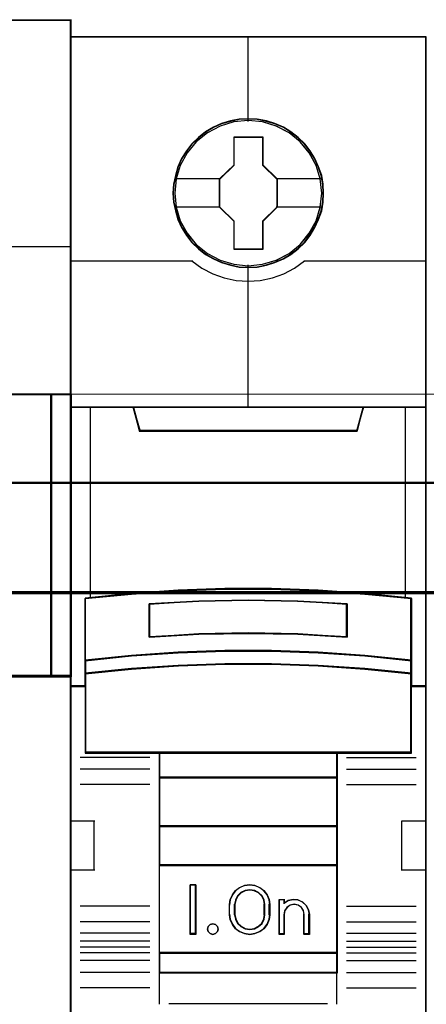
# Model space of a CAD drawing. Header units: millimetres. Extents: x -1290 to 1795, y -4192 to -1311.
# Tile 1010 of 1056: x 1464.67 to 1468.77, y -1952.11 to -1942.16. Entities that reach past the tile are written whole.
import ezdxf

# ---------------------------------------------------------------- set-up
doc = ezdxf.new("R2010")
doc.units = ezdxf.units.MM
doc.layers.add('30', color=7, linetype='Continuous')
doc.layers.add('45', color=7, linetype='Continuous')
doc.layers.add('Aparatura', color=7, linetype='Continuous', lineweight=13)

# ---------------------------------------------------------------- blocks, each defined once
blk = doc.blocks.new('*U176')
at = {"layer": '45', "color": 139}
for points in [[(513.378385, -533.64471), (549.304649, -533.64471)], [(549.238407, -533.64471), (549.238407, -616.308875)], [(543.092254, -545.099909), (549.304649, -545.099909)], [(513.378385, -552.561948), (549.304649, -552.561948)], [(549.304649, -566.782196), (530.560044, -566.782196)]]:
    blk.add_lwpolyline(points, dxfattribs=at)
at = {"layer": '45', "color": 59}
for points in [[(513.41061, -597.375808), (513.41061, -576.225974), (513.41061, -573.744275), (513.41061, -566.814353), (513.41061, -566.814353), (513.41061, -552.594442), (513.41061, -545.132727), (513.41061, -533.677029), (549.272423, -533.677029), (549.272423, -545.132727), (549.272423, -552.594442), (549.272423, -566.814353), (549.272423, -593.885919)], [(531.35327, -566.846833), (548.311024, -566.846833), (548.311024, -552.561948), (546.137808, -552.561948)], [(531.352332, -566.81631), (548.278798, -566.81631), (548.278798, -552.594267), (546.109592, -552.594267)]]:
    blk.add_lwpolyline(points, dxfattribs=at)
at = {"layer": '45', "color": 7}
blk.add_lwpolyline([(531.35327, -566.846833), (548.311024, -566.846833), (548.311024, -552.561948), (546.137808, -552.561948)], dxfattribs=at)
for points in [[(548.246572, -552.561948), (548.246572, -566.846833), (549.304649, -566.846833), (549.304649, -552.561948), (548.246572, -552.561948)], [(548.278798, -552.594267), (548.278798, -566.81631), (549.272423, -566.81631), (549.272423, -552.594267), (548.278798, -552.594267)]]:
    blk.add_lwpolyline(points, close=True, dxfattribs=at)
at = {"layer": '45', "color": 59}
blk.add_lwpolyline([(548.246572, -552.561948), (548.246572, -566.846833), (549.304649, -566.846833), (549.304649, -552.561948), (548.246572, -552.561948)], close=True, dxfattribs=at)
at = {"layer": '45', "color": 140}
blk.add_lwpolyline([(548.246572, -566.846833), (548.246572, -552.561948)], dxfattribs=at)
blk = doc.blocks.new('*U179')
at = {"layer": '45', "color": 7}
for points in [[(135.643266, -683.578545), (117.670287, -683.578545), (117.670287, -765.309058), (135.643266, -765.309058), (135.643266, -683.578545)], [(135.623572, -683.5965), (117.68819, -683.5965), (117.68819, -765.289307), (135.623572, -765.289307), (135.623572, -683.5965)], [(130.460302, -691.478742), (130.437994, -691.027345), (130.365492, -690.575948), (130.209336, -690.141065), (130.025294, -689.722698), (129.79106, -689.331854), (129.512209, -688.985049), (129.177588, -688.665768), (128.809505, -688.385021), (128.441422, -688.142808), (128.006414, -687.955644), (127.571407, -687.829032), (127.114091, -687.740955), (126.662353, -687.718935), (126.205038, -687.740955), (125.758876, -687.829032), (125.307138, -687.955644), (124.894439, -688.142808), (124.504048, -688.385021), (124.141541, -688.665768), (123.801343, -688.985049), (123.539224, -689.331854), (123.293835, -689.722698), (123.093062, -690.141065), (122.975945, -690.575948), (122.886713, -691.027345), (122.85325, -691.478742), (122.886713, -691.924634), (122.975945, -692.365021), (123.093062, -692.799904), (123.293835, -693.212767), (123.539224, -693.609115), (123.801343, -693.96693), (124.141541, -694.286211), (124.504048, -694.566958), (124.894439, -694.798161), (125.307138, -694.985326), (125.758876, -695.117442), (126.205038, -695.211024), (126.662353, -695.233043), (127.114091, -695.211024), (127.571407, -695.117442), (128.006414, -694.985326), (128.441422, -694.798161), (128.809505, -694.566958), (129.177588, -694.286211), (129.512209, -693.96693), (129.79106, -693.609115), (130.025294, -693.212767), (130.209336, -692.799904), (130.365492, -692.365021), (130.437994, -691.924634), (130.460302, -691.478742)], [(130.460302, -691.478742), (130.437994, -691.027345), (130.365492, -690.575948), (130.209336, -690.141065), (130.025294, -689.722698), (129.79106, -689.331854), (129.512209, -688.985049), (129.177588, -688.665768), (128.809505, -688.385021), (128.441422, -688.142808), (128.006414, -687.955644), (127.571407, -687.829032), (127.114091, -687.740955), (126.662353, -687.718935), (126.205038, -687.740955), (125.758876, -687.829032), (125.307138, -687.955644), (124.894439, -688.142808), (124.504048, -688.385021), (124.141541, -688.665768), (123.801343, -688.985049), (123.539224, -689.331854), (123.293835, -689.722698), (123.093062, -690.141065), (122.975945, -690.575948), (122.886713, -691.027345), (122.85325, -691.478742), (122.886713, -691.924634), (122.975945, -692.365021), (123.093062, -692.799904), (123.293835, -693.212767), (123.539224, -693.609115), (123.801343, -693.96693), (124.141541, -694.286211), (124.504048, -694.566958), (124.894439, -694.798161), (125.307138, -694.985326), (125.758876, -695.117442), (126.205038, -695.211024), (126.662353, -695.233043), (127.114091, -695.211024), (127.571407, -695.117442), (128.006414, -694.985326), (128.441422, -694.798161), (128.809505, -694.566958), (129.177588, -694.286211), (129.512209, -693.96693), (129.79106, -693.609115), (130.025294, -693.212767), (130.209336, -692.799904), (130.365492, -692.365021), (130.437994, -691.924634), (130.460302, -691.478742)], [(125.942435, -688.622065), (127.393359, -688.622065), (127.393359, -690.05047), (128.113198, -690.7564), (128.113198, -692.184806), (127.393359, -692.901766), (127.393359, -694.319141), (125.942435, -694.319141), (125.942435, -692.901766), (125.205725, -692.184806), (125.205725, -690.7564), (125.942435, -690.05047), (125.942435, -688.622065)], [(125.942435, -688.622065), (127.393359, -688.622065), (127.393359, -688.622065), (127.393359, -690.05047), (127.393359, -690.05047), (128.113198, -690.7564), (128.113198, -690.7564), (128.113198, -692.184806), (128.113198, -692.184806), (127.393359, -692.901766), (127.393359, -692.901766), (127.393359, -694.319141), (127.393359, -694.319141), (125.942435, -694.319141), (125.942435, -694.319141), (125.942435, -692.901766), (125.942435, -692.901766), (125.205725, -692.184806), (125.205725, -692.184806), (125.205725, -690.7564), (125.205725, -690.7564), (125.942435, -690.05047), (125.942435, -690.05047), (125.942435, -688.622065), (125.942435, -688.622065)], [(125.950812, -688.64002), (127.382974, -688.64002), (127.382974, -690.058971), (128.093504, -690.760229), (128.093504, -692.179181), (127.382974, -692.891396), (127.382974, -694.299391), (125.950812, -694.299391), (125.950812, -692.891396), (125.223628, -692.179181), (125.223628, -690.760229), (125.950812, -690.058971), (125.950812, -688.64002)], [(125.477855, -711.475646), (127.835697, -711.475646), (130.193538, -711.563517), (132.545818, -711.728276), (134.898099, -711.958938), (134.898099, -715.094842), (134.898099, -715.76486), (134.898099, -716.396434), (135.643266, -716.396434), (135.643266, -702.282121), (134.642295, -702.282121), (132.467965, -702.282121), (132.150991, -703.46289), (121.162561, -703.46289), (120.845587, -702.282121), (118.671257, -702.282121), (117.670287, -702.282121), (117.670287, -716.396434), (118.415453, -716.396434), (118.415453, -715.76486), (118.415453, -715.094842), (118.415453, -711.958938), (120.756612, -711.728276), (123.120014, -711.563517), (125.477855, -711.475646)], [(121.154729, -703.497664), (132.157033, -703.497664), (132.474407, -702.282121), (126.650313, -702.282121), (120.837355, -702.282121), (121.154729, -703.497664)], [(130.193197, -714.694346), (132.545845, -714.85482), (134.898494, -715.098298), (134.898494, -711.938622), (132.545845, -711.706211), (130.193197, -711.540204), (127.834986, -711.451666), (125.476776, -711.451666), (123.118565, -711.540204), (120.754793, -711.706211), (118.413268, -711.938622), (118.413268, -715.098298), (120.754793, -714.85482), (123.118565, -714.694346), (125.476776, -714.611343), (127.834986, -714.611343), (130.193197, -714.694346)], [(131.658023, -712.227101), (131.658023, -713.898914), (129.156952, -713.75913), (126.650311, -713.714399), (124.15481, -713.75913), (121.653739, -713.898914), (121.653739, -712.227101), (124.15481, -712.081726), (126.650311, -712.036995), (129.156952, -712.081726), (131.658023, -712.227101)], [(129.156952, -713.75913), (131.658023, -713.898914), (131.658023, -712.227101), (129.156952, -712.081726), (126.650311, -712.036995), (124.15481, -712.081726), (121.653739, -712.227101), (121.653739, -713.898914), (124.15481, -713.75913), (126.650311, -713.714399), (129.156952, -713.75913)], [(132.545845, -714.828069), (130.193197, -714.664175), (127.834986, -714.579403), (125.476776, -714.579403), (123.118565, -714.664175), (120.754793, -714.828069), (118.413268, -715.076735), (118.413268, -715.766219), (120.754793, -715.517552), (123.118565, -715.353659), (125.476776, -715.268886), (127.834986, -715.268886), (130.193197, -715.353659), (132.545845, -715.517552), (134.898494, -715.766219), (134.898494, -715.076735), (132.545845, -714.828069)], [(130.193197, -715.330164), (127.834986, -715.247323), (125.476776, -715.247323), (123.118565, -715.330164), (120.754793, -715.490323), (118.413268, -715.733322), (118.413268, -716.368434), (118.413268, -719.759379), (122.161933, -719.759379), (131.149829, -719.759379), (134.898494, -719.759379), (134.898494, -716.368434), (134.898494, -715.733322), (132.545845, -715.490323), (130.193197, -715.330164)], [(122.153237, -721.014424), (131.158525, -721.014424), (131.158525, -719.721674), (122.153237, -719.721674), (122.153237, -721.014424)], [(131.158525, -720.976718), (122.153237, -720.976718), (122.153237, -723.479626), (131.158525, -723.479626), (131.158525, -720.976718)], [(131.158525, -723.440125), (122.153237, -723.440125), (122.153237, -725.445683), (131.158525, -725.445683), (131.158525, -723.440125)], [(122.153237, -729.876941), (131.158525, -729.876941), (131.158525, -725.407977), (122.153237, -725.407977), (122.153237, -729.876941)], [(124.011585, -726.420631), (124.011585, -728.923538), (123.717973, -728.923538), (123.717973, -726.420631), (124.011585, -726.420631)], [(127.711979, -727.165941), (127.751554, -727.416232), (127.751554, -727.927938), (127.711979, -728.178228), (127.60456, -728.422957), (127.451912, -728.634314), (127.242728, -728.784488), (126.993968, -728.884604), (126.733901, -728.923538), (126.46818, -728.884604), (126.219421, -728.784488), (126.01589, -728.634314), (125.857589, -728.422957), (125.75017, -728.178228), (125.710594, -727.927938), (125.710594, -727.416232), (125.75017, -727.165941), (125.857589, -726.921213), (126.01589, -726.709856), (126.219421, -726.559682), (126.46818, -726.459565), (126.733901, -726.420631), (126.993968, -726.459565), (127.242728, -726.559682), (127.451912, -726.709856), (127.60456, -726.921213), (127.711979, -727.165941)], [(127.497329, -727.929164), (127.497329, -727.415205), (127.45745, -727.191745), (127.354903, -726.979457), (127.178294, -726.811862), (126.967502, -726.705718), (126.733923, -726.666613), (126.494646, -726.705718), (126.283855, -726.811862), (126.107246, -726.979457), (126.004699, -727.191745), (125.964819, -727.415205), (125.964819, -727.929164), (126.004699, -728.152625), (126.107246, -728.364912), (126.283855, -728.532508), (126.494646, -728.638651), (126.733923, -728.67217), (126.967502, -728.638651), (127.178294, -728.532508), (127.354903, -728.364912), (127.45745, -728.152625), (127.497329, -727.929164)], [(128.674379, -727.216345), (128.924757, -727.160371), (129.163754, -727.182761), (129.397061, -727.283513), (129.579154, -727.457031), (129.704343, -727.675328), (129.744175, -727.921612), (129.744175, -728.923538), (129.482417, -728.923538), (129.482417, -727.921612), (129.442584, -727.720107), (129.340156, -727.557784), (129.175135, -727.445837), (128.97028, -727.406655), (128.776806, -727.445837), (128.617475, -727.557784), (128.497976, -727.720107), (128.463834, -727.921612), (128.463834, -728.923538), (128.213456, -728.923538), (128.213456, -727.160371), (128.463834, -727.160371), (128.463834, -727.350682), (128.674379, -727.216345)], [(125.096516, -728.521988), (125.132322, -728.651901), (125.096516, -728.781815), (125.001032, -728.882202), (124.869743, -728.923538), (124.726517, -728.882202), (124.637002, -728.781815), (124.595228, -728.651901), (124.637002, -728.521988), (124.726517, -728.4216), (124.869743, -728.392075), (125.001032, -728.4216), (125.096516, -728.521988)], [(131.158525, -729.837441), (122.153237, -729.837441), (122.153237, -730.862663), (131.158525, -730.862663), (131.158525, -729.837441)]]:
    blk.add_lwpolyline(points, close=True, dxfattribs=at)
at = {"layer": '45', "color": 139}
for points in [[(135.643266, -683.578545), (117.670287, -683.578545), (117.670287, -765.309058), (135.643266, -765.309058), (135.643266, -683.578545)], [(130.440608, -691.478729), (130.41841, -691.029489), (130.346268, -690.580249), (130.190883, -690.147445), (130.007751, -689.731076), (129.774674, -689.342101), (129.497201, -688.996953), (129.164234, -688.679198), (128.79797, -688.399793), (128.431706, -688.158737), (127.998849, -687.972467), (127.565991, -687.846461), (127.110936, -687.758804), (126.66143, -687.73689), (126.206375, -687.758804), (125.762419, -687.846461), (125.312913, -687.972467), (124.902254, -688.158737), (124.513792, -688.399793), (124.153077, -688.679198), (123.814561, -688.996953), (123.553736, -689.342101), (123.30956, -689.731076), (123.10978, -690.147445), (122.993242, -690.580249), (122.90445, -691.029489), (122.871154, -691.478729), (122.90445, -691.92249), (122.993242, -692.360773), (123.10978, -692.793577), (123.30956, -693.204467), (123.553736, -693.598921), (123.814561, -693.955026), (124.153077, -694.272781), (124.513792, -694.552186), (124.902254, -694.782284), (125.312913, -694.968555), (125.762419, -695.100039), (126.206375, -695.193174), (126.66143, -695.215089), (127.110936, -695.193174), (127.565991, -695.100039), (127.998849, -694.968555), (128.431706, -694.782284), (128.79797, -694.552186), (129.164234, -694.272781), (129.497201, -693.955026), (129.774674, -693.598921), (130.007751, -693.204467), (130.190883, -692.793577), (130.346268, -692.360773), (130.41841, -691.92249), (130.440608, -691.478729)], [(130.370786, -691.478683), (130.292695, -690.757517), (130.086311, -690.074888), (129.746057, -689.441804), (129.277511, -688.885791), (128.719717, -688.428869), (128.078254, -688.09306), (127.381013, -687.878362), (126.655881, -687.812301), (125.930749, -687.878362), (125.233507, -688.09306), (124.597623, -688.428869), (124.034251, -688.885791), (123.565705, -689.441804), (123.225451, -690.074888), (123.019067, -690.757517), (122.940976, -691.478683), (123.019067, -692.194343), (123.225451, -692.882478), (123.565705, -693.510056), (124.034251, -694.066069), (124.597623, -694.517486), (125.233507, -694.858801), (125.930749, -695.067994), (126.655881, -695.145065), (127.381013, -695.067994), (128.078254, -694.858801), (128.719717, -694.517486), (129.277511, -694.066069), (129.746057, -693.510056), (130.086311, -692.882478), (130.292695, -692.194343), (130.370786, -691.478683)], [(130.365415, -691.473237), (130.292898, -690.757565), (130.086503, -690.074924), (129.740651, -689.436325), (129.283235, -688.880303), (128.719832, -688.428879), (128.072756, -688.087559), (127.375475, -687.878363), (126.650303, -687.812301), (125.930709, -687.878363), (125.239006, -688.087559), (124.59193, -688.428879), (124.028527, -688.880303), (123.571111, -689.436325), (123.225259, -690.074924), (123.013286, -690.757565), (122.946347, -691.473237), (123.013286, -692.188909), (123.225259, -692.877054), (123.571111, -693.504644), (124.028527, -694.066171), (124.59193, -694.517594), (125.239006, -694.853409), (125.930709, -695.068111), (126.650303, -695.139678), (127.375475, -695.068111), (128.072756, -694.853409), (128.719832, -694.517594), (129.283235, -694.066171), (129.740651, -693.504644), (130.086503, -692.877054), (130.292898, -692.188909), (130.365415, -691.473237)], [(130.185514, -715.34746), (127.832425, -715.265278), (125.479337, -715.265278), (123.126248, -715.34746), (120.76761, -715.506344), (118.431171, -715.747409), (118.431171, -716.377466), (118.431171, -719.741424), (122.171694, -719.741424), (131.140068, -719.741424), (134.880591, -719.741424), (134.880591, -716.377466), (134.880591, -715.747409), (132.533052, -715.506344), (130.185514, -715.34746)], [(125.132322, -728.651901), (125.096516, -728.521988), (125.001032, -728.4216), (124.869743, -728.392075), (124.726517, -728.4216), (124.637002, -728.521988), (124.595228, -728.651901), (124.637002, -728.781815), (124.726517, -728.882202), (124.869743, -728.923538), (125.001032, -728.882202), (125.096516, -728.781815), (125.132322, -728.651901)]]:
    blk.add_lwpolyline(points, close=True, dxfattribs=at)
for points in [[(126.630817, -683.578545), (126.630817, -687.855392)], [(117.670287, -694.899083), (123.850456, -694.899083)], [(123.81286, -694.899083), (124.315713, -695.257282), (124.863265, -695.547253), (125.438753, -695.746253), (126.047765, -695.88271), (126.651189, -695.92251), (127.265788, -695.88271), (127.874799, -695.746253), (128.450287, -695.547253), (128.986664, -695.257282), (129.500693, -694.899083)], [(129.461306, -694.899083), (135.643266, -694.899083)], [(126.630817, -695.096586), (126.630817, -702.319826)], [(117.670287, -702.282121), (135.643266, -702.282121)], [(120.837355, -702.282121), (121.193628, -703.497664)], [(132.474407, -702.282121), (132.119924, -703.497664)], [(121.154241, -703.459959), (132.157521, -703.459959)], [(134.898494, -711.970562), (132.545845, -711.722907), (130.193197, -711.546011), (127.834986, -711.451666), (125.476776, -711.451666), (123.118565, -711.546011), (120.754793, -711.722907), (118.413268, -711.970562)], [(118.413268, -711.932857), (118.413268, -719.759379)], [(131.658023, -712.26143), (129.156952, -712.089803), (126.650311, -712.036995), (124.15481, -712.089803), (121.653739, -712.26143)], [(121.653739, -713.898914), (121.653739, -712.223725)], [(131.620426, -713.898914), (131.620426, -712.223725)], [(134.860898, -719.759379), (134.860898, -711.932857)], [(131.658023, -713.898914), (129.156952, -713.732967), (126.650311, -713.679864), (124.15481, -713.732967), (121.653739, -713.898914)], [(134.898494, -715.098298), (132.545845, -714.83885), (130.193197, -714.667851), (127.834986, -714.579403), (125.476776, -714.579403), (123.118565, -714.667851), (120.754793, -714.83885), (118.413268, -715.098298)], [(134.898494, -715.766219), (132.545845, -715.506771), (130.193197, -715.335771), (127.834986, -715.247323), (125.476776, -715.247323), (123.118565, -715.335771), (120.754793, -715.506771), (118.413268, -715.766219)], [(118.452655, -716.358729), (117.670287, -716.358729)], [(135.643266, -716.358729), (134.860898, -716.358729)], [(134.898494, -719.721674), (118.413268, -719.721674)], [(122.153237, -719.721674), (122.153237, -730.862663)], [(122.153237, -719.721674), (131.158525, -719.721674)], [(131.120928, -719.721674), (131.120928, -730.862663)], [(121.693126, -719.98561), (118.169785, -719.98561)], [(131.620426, -719.98561), (135.143767, -719.98561)], [(121.693126, -720.570939), (118.169785, -720.570939)], [(131.620426, -720.570939), (135.143767, -720.570939)], [(122.153237, -720.976718), (131.158525, -720.976718)], [(121.693126, -721.35377), (118.169785, -721.35377)], [(131.620426, -721.35377), (135.143767, -721.35377)], [(117.670287, -723.194143), (118.902024, -723.194143)], [(118.862637, -723.194143), (118.862637, -725.697051)], [(134.411528, -725.697051), (134.411528, -723.194143)], [(134.411528, -723.194143), (135.643266, -723.194143)], [(122.153237, -723.440125), (131.158525, -723.440125)], [(117.670287, -725.659345), (118.902024, -725.659345)], [(122.153237, -725.407977), (131.158525, -725.407977)], [(134.411528, -725.659345), (135.643266, -725.659345)], [(124.011585, -726.420631), (123.717973, -726.420631)], [(123.717973, -726.420631), (123.717973, -728.923538)], [(123.973988, -726.420631), (123.973988, -728.923538)], [(127.751554, -727.438672), (127.711979, -727.18274), (127.60456, -726.932495), (127.451912, -726.716375), (127.242728, -726.562816), (126.993968, -726.460443), (126.733901, -726.420631), (126.46818, -726.460443), (126.219421, -726.562816), (126.01589, -726.716375), (125.857589, -726.932495), (125.75017, -727.18274), (125.710594, -727.438672)], [(127.497329, -727.438672), (127.45745, -727.208206), (127.354903, -726.989264), (127.178294, -726.816415), (126.967502, -726.706944), (126.733923, -726.666613), (126.494646, -726.706944), (126.283855, -726.816415), (126.107246, -726.989264), (126.004699, -727.208206), (125.964819, -727.438672)], [(128.213456, -727.160371), (128.496325, -727.160371)], [(128.213456, -727.160371), (128.213456, -728.923538)], [(128.456938, -727.160371), (128.456938, -727.384807)], [(129.744175, -727.943203), (129.704128, -727.689934), (129.578265, -727.465446), (129.395191, -727.287006), (129.160628, -727.183396), (128.920344, -727.160371), (128.668617, -727.217933), (128.456938, -727.356079)], [(121.693126, -727.494332), (118.169785, -727.494332)], [(125.710594, -727.943203), (125.710594, -727.400967)], [(125.964819, -727.943203), (125.964819, -727.400967)], [(127.457942, -727.943203), (127.457942, -727.400967)], [(127.713957, -727.943203), (127.713957, -727.400967)], [(129.48816, -727.943203), (129.447833, -727.731024), (129.344135, -727.560101), (129.177065, -727.442224), (128.969669, -727.400967), (128.773794, -727.442224), (128.612486, -727.560101), (128.491505, -727.731024), (128.456938, -727.943203)], [(131.620426, -727.494332), (135.143767, -727.494332)], [(125.710594, -727.905498), (125.75017, -728.16143), (125.857589, -728.411675), (126.01589, -728.627795), (126.219421, -728.781354), (126.46818, -728.883727), (126.733901, -728.923538), (126.993968, -728.883727), (127.242728, -728.781354), (127.451912, -728.627795), (127.60456, -728.411675), (127.711979, -728.16143), (127.751554, -727.905498)], [(125.964819, -727.905498), (126.004699, -728.136076), (126.107246, -728.355125), (126.283855, -728.528059), (126.494646, -728.637584), (126.733923, -728.67217), (126.967502, -728.637584), (127.178294, -728.528059), (127.354903, -728.355125), (127.45745, -728.136076), (127.497329, -727.905498)], [(128.456938, -727.905498), (128.456938, -728.923538)], [(129.450564, -727.905498), (129.450564, -728.923538)], [(129.704788, -727.905498), (129.704788, -728.923538)], [(121.693126, -728.28255), (118.169785, -728.28255)], [(131.620426, -728.28255), (135.143767, -728.28255)], [(121.693126, -728.867878), (118.169785, -728.867878)], [(124.011585, -728.885833), (123.717973, -728.885833)], [(128.213456, -728.885833), (128.496325, -728.885833)], [(129.450564, -728.885833), (129.744175, -728.885833)], [(131.620426, -728.867878), (135.143767, -728.867878)], [(121.693126, -729.268272), (118.169785, -729.268272)], [(121.693126, -729.564527), (118.169785, -729.564527)], [(131.620426, -729.268272), (135.143767, -729.268272)], [(131.620426, -729.564527), (135.143767, -729.564527)], [(121.693126, -729.850009), (118.169785, -729.850009)], [(122.153237, -729.837441), (131.158525, -729.837441)], [(131.620426, -729.850009), (135.143767, -729.850009)], [(121.693126, -730.248607), (118.169785, -730.248607)], [(131.620426, -730.248607), (135.143767, -730.248607)], [(121.693126, -730.841117), (118.169785, -730.841117)], [(122.153237, -730.824958), (131.158525, -730.824958)], [(122.153237, -730.824958), (122.153237, -732.444486)], [(131.120928, -730.824958), (131.120928, -732.444486)], [(131.620426, -730.841117), (135.143767, -730.841117)], [(121.693126, -731.623949), (118.169785, -731.623949)], [(131.620426, -731.623949), (135.143767, -731.623949)], [(122.647364, -732.406781), (130.664398, -732.406781)]]:
    blk.add_lwpolyline(points, dxfattribs=at)
at = {"layer": '45', "color": 7}
for points in [[(122.924863, -690.742533), (125.243322, -690.742533)], [(128.073811, -690.742533), (130.386899, -690.742533)], [(122.924863, -692.160967), (125.243322, -692.160967)], [(128.073811, -692.160967), (130.386899, -692.160967)]]:
    blk.add_lwpolyline(points, dxfattribs=at)
at = {"layer": '45', "color": 140}
for points in [[(125.477855, -711.475646), (127.835697, -711.475646), (130.193538, -711.563517), (132.545818, -711.728276), (134.898099, -711.958938), (134.898099, -715.094842), (134.898099, -715.76486), (134.898099, -716.396434), (135.643266, -716.396434), (135.643266, -702.282121), (134.642295, -702.282121), (132.467965, -702.282121), (132.150991, -703.46289), (121.162561, -703.46289), (120.845587, -702.282121), (118.671257, -702.282121), (117.670287, -702.282121), (117.670287, -716.396434), (118.415453, -716.396434), (118.415453, -715.76486), (118.415453, -715.094842), (118.415453, -711.958938), (120.756612, -711.728276), (123.120014, -711.563517), (125.477855, -711.475646)], [(121.173397, -703.47971), (132.140155, -703.47971), (132.456504, -702.300075), (126.651226, -702.300075), (120.857049, -702.300075), (121.173397, -703.47971)]]:
    blk.add_lwpolyline(points, close=True, dxfattribs=at)
at = {"layer": '45', "color": 59}
for points in [[(125.479426, -711.470211), (127.832335, -711.470211), (130.185245, -711.557859), (132.532604, -711.722198), (134.879964, -711.952273), (134.879964, -715.080199), (134.879964, -715.748512), (134.879964, -716.378479), (135.623572, -716.378479), (135.623572, -702.300075), (134.624696, -702.300075), (132.454914, -702.300075), (132.138603, -703.477841), (121.173159, -703.477841), (120.856848, -702.300075), (118.687066, -702.300075), (117.68819, -702.300075), (117.68819, -716.378479), (118.431798, -716.378479), (118.431798, -715.748512), (118.431798, -715.080199), (118.431798, -711.952273), (120.768059, -711.722198), (123.126517, -711.557859), (125.479426, -711.470211)], [(121.154729, -703.497664), (132.157033, -703.497664), (132.474407, -702.282121), (126.650313, -702.282121), (120.837355, -702.282121), (121.154729, -703.497664)], [(130.193197, -714.694346), (132.545845, -714.85482), (134.898494, -715.098298), (134.898494, -711.938622), (132.545845, -711.706211), (130.193197, -711.540204), (127.834986, -711.451666), (125.476776, -711.451666), (123.118565, -711.540204), (120.754793, -711.706211), (118.413268, -711.938622), (118.413268, -715.098298), (120.754793, -714.85482), (123.118565, -714.694346), (125.476776, -714.611343), (127.834986, -714.611343), (130.193197, -714.694346)], [(131.658023, -712.227101), (131.658023, -713.898914), (129.156952, -713.75913), (126.650311, -713.714399), (124.15481, -713.75913), (121.653739, -713.898914), (121.653739, -712.227101), (124.15481, -712.081726), (126.650311, -712.036995), (129.156952, -712.081726), (131.658023, -712.227101)], [(129.156952, -713.75913), (131.658023, -713.898914), (131.658023, -712.227101), (129.156952, -712.081726), (126.650311, -712.036995), (124.15481, -712.081726), (121.653739, -712.227101), (121.653739, -713.898914), (124.15481, -713.75913), (126.650311, -713.714399), (129.156952, -713.75913)], [(129.148, -713.743871), (131.64012, -713.880959), (131.64012, -712.241389), (129.148, -712.098818), (126.650331, -712.05495), (124.163762, -712.098818), (121.671642, -712.241389), (121.671642, -713.880959), (124.163762, -713.743871), (126.650331, -713.700003), (129.148, -713.743871)], [(132.545845, -714.828069), (130.193197, -714.664175), (127.834986, -714.579403), (125.476776, -714.579403), (123.118565, -714.664175), (120.754793, -714.828069), (118.413268, -715.076735), (118.413268, -715.766219), (120.754793, -715.517552), (123.118565, -715.353659), (125.476776, -715.268886), (127.834986, -715.268886), (130.193197, -715.353659), (132.545845, -715.517552), (134.898494, -715.766219), (134.898494, -715.076735), (132.545845, -714.828069)], [(132.533052, -714.8385), (130.185514, -714.679565), (127.832425, -714.597357), (125.479337, -714.597357), (123.126248, -714.679565), (120.76761, -714.8385), (118.431171, -715.079642), (118.431171, -715.748264), (120.76761, -715.507122), (123.126248, -715.348187), (125.479337, -715.265979), (127.832425, -715.265979), (130.185514, -715.348187), (132.533052, -715.507122), (134.880591, -715.748264), (134.880591, -715.079642), (132.533052, -714.8385)], [(130.193197, -715.330164), (127.834986, -715.247323), (125.476776, -715.247323), (123.118565, -715.330164), (120.754793, -715.490323), (118.413268, -715.733322), (118.413268, -716.368434), (118.413268, -719.759379), (122.161933, -719.759379), (131.149829, -719.759379), (134.898494, -719.759379), (134.898494, -716.368434), (134.898494, -715.733322), (132.545845, -715.490323), (130.193197, -715.330164)], [(122.153237, -721.014424), (131.158525, -721.014424), (131.158525, -719.721674), (122.153237, -719.721674), (122.153237, -721.014424)], [(122.17114, -720.996469), (131.140622, -720.996469), (131.140622, -719.739629), (122.17114, -719.739629), (122.17114, -720.996469)], [(131.158525, -720.976718), (122.153237, -720.976718), (122.153237, -723.479626), (131.158525, -723.479626), (131.158525, -720.976718)], [(131.140622, -720.994673), (122.17114, -720.994673), (122.17114, -723.459875), (131.140622, -723.459875), (131.140622, -720.994673)], [(131.158525, -723.440125), (122.153237, -723.440125), (122.153237, -725.445683), (131.158525, -725.445683), (131.158525, -723.440125)], [(131.140622, -723.459875), (122.17114, -723.459875), (122.17114, -725.427728), (131.140622, -725.427728), (131.140622, -723.459875)], [(122.153237, -729.876941), (131.158525, -729.876941), (131.158525, -725.407977), (122.153237, -725.407977), (122.153237, -729.876941)], [(124.011585, -726.420631), (124.011585, -728.923538), (123.717973, -728.923538), (123.717973, -726.420631), (124.011585, -726.420631)], [(127.711979, -727.165941), (127.751554, -727.416232), (127.751554, -727.927938), (127.711979, -728.178228), (127.60456, -728.422957), (127.451912, -728.634314), (127.242728, -728.784488), (126.993968, -728.884604), (126.733901, -728.923538), (126.46818, -728.884604), (126.219421, -728.784488), (126.01589, -728.634314), (125.857589, -728.422957), (125.75017, -728.178228), (125.710594, -727.927938), (125.710594, -727.416232), (125.75017, -727.165941), (125.857589, -726.921213), (126.01589, -726.709856), (126.219421, -726.559682), (126.46818, -726.459565), (126.733901, -726.420631), (126.993968, -726.459565), (127.242728, -726.559682), (127.451912, -726.709856), (127.60456, -726.921213), (127.711979, -727.165941)], [(127.497329, -727.929164), (127.497329, -727.415205), (127.45745, -727.191745), (127.354903, -726.979457), (127.178294, -726.811862), (126.967502, -726.705718), (126.733923, -726.666613), (126.494646, -726.705718), (126.283855, -726.811862), (126.107246, -726.979457), (126.004699, -727.191745), (125.964819, -727.415205), (125.964819, -727.929164), (126.004699, -728.152625), (126.107246, -728.364912), (126.283855, -728.532508), (126.494646, -728.638651), (126.733923, -728.67217), (126.967502, -728.638651), (127.178294, -728.532508), (127.354903, -728.364912), (127.45745, -728.152625), (127.497329, -727.929164)], [(127.477636, -727.923383), (127.477636, -727.419086), (127.438781, -727.199827), (127.33887, -726.991531), (127.1668, -726.827086), (126.961426, -726.722938), (126.73385, -726.684568), (126.500722, -726.722938), (126.295349, -726.827086), (126.123279, -726.991531), (126.023367, -727.199827), (125.984513, -727.419086), (125.984513, -727.923383), (126.023367, -728.142642), (126.123279, -728.350939), (126.295349, -728.515383), (126.500722, -728.619531), (126.73385, -728.65242), (126.961426, -728.619531), (127.1668, -728.515383), (127.33887, -728.350939), (127.438781, -728.142642), (127.477636, -727.923383)], [(128.674379, -727.216345), (128.924757, -727.160371), (129.163754, -727.182761), (129.397061, -727.283513), (129.579154, -727.457031), (129.704343, -727.675328), (129.744175, -727.921612), (129.744175, -728.923538), (129.482417, -728.923538), (129.482417, -727.921612), (129.442584, -727.720107), (129.340156, -727.557784), (129.175135, -727.445837), (128.97028, -727.406655), (128.776806, -727.445837), (128.617475, -727.557784), (128.497976, -727.720107), (128.463834, -727.921612), (128.463834, -728.923538), (128.213456, -728.923538), (128.213456, -727.160371), (128.463834, -727.160371), (128.463834, -727.350682), (128.674379, -727.216345)], [(125.096516, -728.521988), (125.132322, -728.651901), (125.096516, -728.781815), (125.001032, -728.882202), (124.869743, -728.923538), (124.726517, -728.882202), (124.637002, -728.781815), (124.595228, -728.651901), (124.637002, -728.521988), (124.726517, -728.4216), (124.869743, -728.392075), (125.001032, -728.4216), (125.096516, -728.521988)], [(131.158525, -729.837441), (122.153237, -729.837441), (122.153237, -730.862663), (131.158525, -730.862663), (131.158525, -729.837441)], [(131.140622, -729.857191), (122.17114, -729.857191), (122.17114, -730.844708), (131.140622, -730.844708), (131.140622, -729.857191)]]:
    blk.add_lwpolyline(points, close=True, dxfattribs=at)
at = {"layer": '45', "color": 140}
for points in [[(118.669283, -702.282121), (118.669283, -711.943629)], [(134.604882, -711.943629), (134.604882, -702.282121)]]:
    blk.add_lwpolyline(points, dxfattribs=at)
blk = doc.blocks.new('*U183')
at = {"layer": '30', "color": 7}
for points in [[(117.158256, -856.807013), (548.842747, -856.807013), (117.158256, -856.807013)], [(548.842747, -856.807013), (117.158256, -856.807013), (117.158256, -859.371895), (117.158256, -860.849491), (117.158256, -862.410724), (548.842747, -862.410724), (548.842747, -860.849491), (548.842747, -859.371895), (548.842747, -856.807013)], [(117.158256, -862.322745), (548.842747, -862.322745), (117.158256, -862.322745)], [(548.842747, -862.322745), (117.158256, -862.322745), (117.158256, -863.837653), (117.158256, -884.908643), (117.158256, -886.423551), (548.842747, -886.423551), (548.842747, -884.908643), (548.842747, -863.837653), (548.842747, -862.322745)]]:
    blk.add_lwpolyline(points, close=True, dxfattribs=at)
at = {"layer": '30', "color": 59}
blk.add_lwpolyline([(548.79978, -856.850104), (117.201224, -856.850104), (117.201224, -859.37554), (117.201224, -860.83041), (117.201224, -862.367632), (548.79978, -862.367632), (548.79978, -860.83041), (548.79978, -859.37554), (548.79978, -856.850104)], close=True, dxfattribs=at)

msp = doc.modelspace()

# ---------------------------------------------------------------- linework, layer by layer
at = {"layer": 'Aparatura', "color": 7, "lineweight": 13}
msp.add_lwpolyline([(1429.2287, -1954.9423), (1429.2287, -1945.9462), (1515.5749, -1945.9462), (1515.5749, -1954.9423)], dxfattribs=at)
msp.add_lwpolyline([(1429.2287, -1945.9462), (1515.5749, -1945.9462), (1515.5749, -1954.9423), (1429.2287, -1954.9423), (1429.2287, -1945.9462)], close=True, dxfattribs=at)

# ---------------------------------------------------------------- block references
at = {"layer": 'Aparatura', "color": 7, "lineweight": 13, "xscale": 0.2, "yscale": 0.2, "zscale": 0.2}
for name, p in [('*U176', (1355.3313, -1835.4338)), ('*U179', (1441.6449, -1805.6205)), ('*U183', (1405.7144, -1775.4779))]:
    msp.add_blockref(name, p, dxfattribs=at)

doc.saveas('drawing.dxf')
